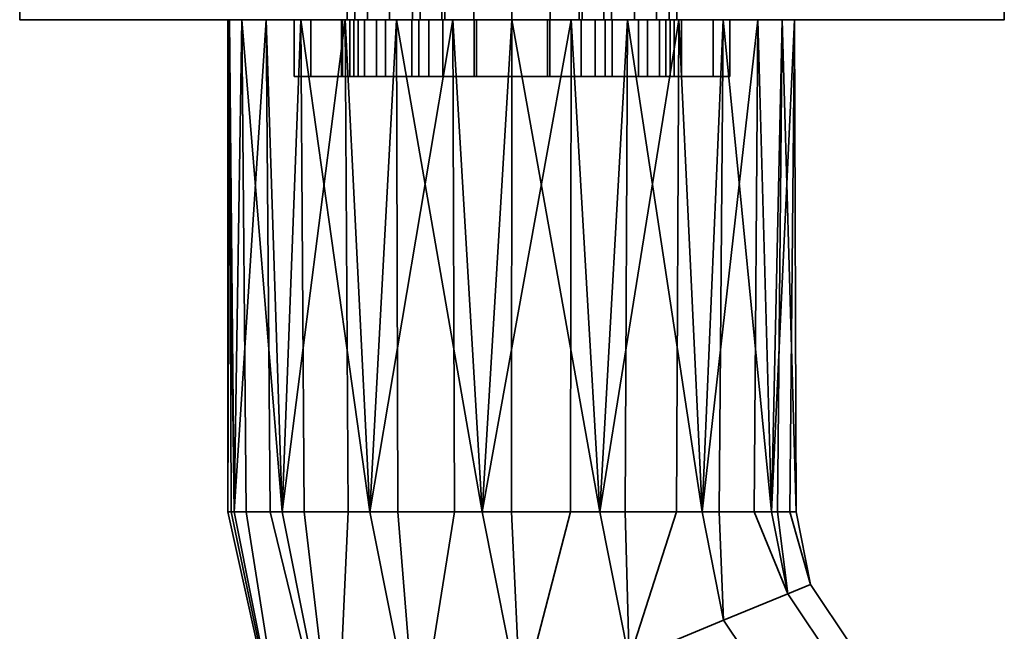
# Model space of a CAD drawing. Header units: millimetres. Extents: x -490 to 6690, y -115 to 152.
# Tile 745 of 1056: x 4066 to 4118, y -89 to -57. Entities that reach past the tile are written whole.
import ezdxf

# ---------------------------------------------------------------- set-up
doc = ezdxf.new("R2010")
doc.units = ezdxf.units.MM
doc.layers.add('152', color=253, linetype='Continuous')

# ---------------------------------------------------------------- blocks, each defined once
blk = doc.blocks.new('UG_SURFACE_259')
at = {"layer": '152', "color": 252, "linetype": 'Continuous', "lineweight": 35}
for points in [[(4083.654, -57, 1013.609), (4083.654, -60, 1013.609), (4084.85, -60, 1016.597), (4084.85, -57, 1016.597)], [(4083.654, -57, 1010.391), (4083.654, -60, 1010.391), (4083.654, -60, 1013.609), (4083.654, -57, 1013.609)], [(4084.85, -57, 1007.403), (4084.85, -60, 1007.403), (4083.654, -60, 1010.391), (4083.654, -57, 1010.391)], [(4084.85, -57, 1007.403), (4083.654, -57, 1010.391), (4083.654, -57, 1013.609), (4084.85, -57, 1016.597)], [(4084.85, -57, 1016.597), (4084.85, -60, 1016.597), (4087.072, -60, 1018.926), (4087.072, -57, 1018.926)], [(4087.072, -57, 1005.074), (4087.072, -60, 1005.074), (4084.85, -60, 1007.403), (4084.85, -57, 1007.403)], [(4087.072, -57, 1018.926), (4090, -57, 1003.739), (4087.072, -57, 1005.074), (4084.85, -57, 1007.403)], [(4084.85, -57, 1016.597), (4087.072, -57, 1018.926), (4084.85, -57, 1007.403)], [(4087.072, -57, 1018.926), (4087.072, -60, 1018.926), (4090, -60, 1020.261), (4090, -57, 1020.261)], [(4090, -57, 1003.739), (4090, -60, 1003.739), (4087.072, -60, 1005.074), (4087.072, -57, 1005.074)], [(4087.072, -57, 1018.926), (4090, -57, 1020.261), (4090, -57, 1003.739)], [(4090, -57, 1020.261), (4090, -60, 1020.261), (4090, -60, 1003.739), (4090, -57, 1003.739)], [(4084.85, -60, 1016.597), (4083.654, -60, 1013.609), (4083.654, -60, 1010.391), (4084.85, -60, 1007.403)], [(4090, -60, 1003.739), (4087.072, -60, 1018.926), (4084.85, -60, 1016.597)], [(4084.85, -60, 1007.403), (4087.072, -60, 1005.074), (4090, -60, 1003.739), (4084.85, -60, 1016.597)], [(4090, -60, 1003.739), (4090, -60, 1020.261), (4087.072, -60, 1018.926)]]:
    blk.add_3dface(points, dxfattribs=at)
blk = doc.blocks.new('UG_SURFACE_261')
at = {"layer": '152', "color": 252, "linetype": 'Continuous', "lineweight": 35}
for points in [[(4080.5, -57, 1014.5), (4083.049, -57, 1012.941), (4083, -57, 1012)], [(4080.5, -57, 1014.5), (4081.376, -57, 1018.901), (4084.206, -57, 1016.5), (4083.049, -57, 1012.941)], [(4083, -57, 1012), (4083.44, -57, 1009.219), (4080.5, -57, 993.5), (4080.5, -57, 1014.5)], [(4083.44, -57, 1009.219), (4085.312, -57, 1005.978), (4080.5, -57, 993.5)], [(4085.312, -57, 1005.978), (4088.339, -57, 1003.778), (4081.376, -57, 989.099), (4080.5, -57, 993.5)], [(4081.376, -57, 989.099), (4081.376, -60, 989.099), (4080.5, -60, 993.5), (4080.5, -57, 993.5)], [(4080.5, -57, 993.5), (4080.5, -60, 993.5), (4080.5, -60, 1014.5), (4080.5, -57, 1014.5)], [(4080.5, -57, 1014.5), (4080.5, -60, 1014.5), (4081.376, -60, 1018.901), (4081.376, -57, 1018.901)], [(4081.376, -57, 1018.901), (4083.869, -57, 1022.632), (4086.71, -57, 1019.281), (4084.206, -57, 1016.5)], [(4083.869, -57, 985.368), (4081.376, -57, 989.099), (4088.339, -57, 1003.778), (4092, -57, 1003)], [(4083.869, -57, 985.368), (4083.869, -60, 985.368), (4081.376, -60, 989.099), (4081.376, -57, 989.099)], [(4081.376, -57, 1018.901), (4081.376, -60, 1018.901), (4083.869, -60, 1022.632), (4083.869, -57, 1022.632)], [(4083, -57, 1012), (4083.049, -57, 1012.941), (4083.049, -60, 1012.941), (4083, -60, 1012)], [(4083, -60, 1012), (4083.44, -60, 1009.219), (4083.44, -57, 1009.219), (4083, -57, 1012)], [(4084.206, -57, 1016.5), (4084.206, -60, 1016.5), (4083.049, -60, 1012.941), (4083.049, -57, 1012.941)], [(4083.44, -57, 1009.219), (4083.44, -60, 1009.219), (4085.312, -60, 1005.978), (4085.312, -57, 1005.978)], [(4092, -57, 1003), (4092, -57, 982), (4087.599, -57, 982.875), (4083.869, -57, 985.368)], [(4090.129, -57, 1020.803), (4086.71, -57, 1019.281), (4083.869, -57, 1022.632), (4087.599, -57, 1025.125)], [(4087.599, -57, 982.875), (4087.599, -60, 982.875), (4083.869, -60, 985.368), (4083.869, -57, 985.368)], [(4083.869, -57, 1022.632), (4083.869, -60, 1022.632), (4087.599, -60, 1025.125), (4087.599, -57, 1025.125)], [(4086.71, -57, 1019.281), (4086.71, -60, 1019.281), (4084.206, -60, 1016.5), (4084.206, -57, 1016.5)], [(4085.312, -57, 1005.978), (4085.312, -60, 1005.978), (4088.339, -60, 1003.778), (4088.339, -57, 1003.778)], [(4090.129, -57, 1020.803), (4090.129, -60, 1020.803), (4086.71, -60, 1019.281), (4086.71, -57, 1019.281)], [(4093.871, -57, 1020.803), (4090.129, -57, 1020.803), (4087.599, -57, 1025.125), (4092, -57, 1026)], [(4092, -57, 982), (4092, -60, 982), (4087.599, -60, 982.875), (4087.599, -57, 982.875)], [(4087.599, -57, 1025.125), (4087.599, -60, 1025.125), (4092, -60, 1026), (4092, -57, 1026)], [(4088.339, -57, 1003.778), (4088.339, -60, 1003.778), (4092, -60, 1003), (4092, -57, 1003)], [(4093.871, -57, 1020.803), (4093.871, -60, 1020.803), (4090.129, -60, 1020.803), (4090.129, -57, 1020.803)], [(4092, -57, 1003), (4092, -60, 1003), (4095.661, -60, 1003.778), (4095.661, -57, 1003.778)], [(4092, -57, 1003), (4095.661, -57, 1003.778), (4102.624, -57, 989.099), (4100.132, -57, 985.368)], [(4092, -57, 1026), (4096.401, -57, 1025.125), (4093.871, -57, 1020.803)], [(4100.132, -57, 985.368), (4096.401, -57, 982.875), (4092, -57, 982), (4092, -57, 1003)], [(4096.401, -57, 982.875), (4096.401, -60, 982.875), (4092, -60, 982), (4092, -57, 982)], [(4092, -57, 1026), (4092, -60, 1026), (4096.401, -60, 1025.125), (4096.401, -57, 1025.125)], [(4097.29, -57, 1019.281), (4097.29, -60, 1019.281), (4093.871, -60, 1020.803), (4093.871, -57, 1020.803)], [(4097.29, -57, 1019.281), (4093.871, -57, 1020.803), (4096.401, -57, 1025.125), (4100.132, -57, 1022.632)], [(4095.661, -57, 1003.778), (4095.661, -60, 1003.778), (4098.688, -60, 1005.978), (4098.688, -57, 1005.978)], [(4103.5, -57, 993.5), (4102.624, -57, 989.099), (4095.661, -57, 1003.778), (4098.688, -57, 1005.978)], [(4100.132, -57, 985.368), (4100.132, -60, 985.368), (4096.401, -60, 982.875), (4096.401, -57, 982.875)], [(4096.401, -57, 1025.125), (4096.401, -60, 1025.125), (4100.132, -60, 1022.632), (4100.132, -57, 1022.632)], [(4099.794, -57, 1016.5), (4099.794, -60, 1016.5), (4097.29, -60, 1019.281), (4097.29, -57, 1019.281)], [(4099.794, -57, 1016.5), (4097.29, -57, 1019.281), (4100.132, -57, 1022.632), (4102.624, -57, 1018.901)], [(4098.688, -57, 1005.978), (4098.688, -60, 1005.978), (4100.56, -60, 1009.219), (4100.56, -57, 1009.219)], [(4103.5, -57, 993.5), (4098.688, -57, 1005.978), (4100.56, -57, 1009.219)], [(4100.951, -57, 1012.941), (4100.951, -60, 1012.941), (4099.794, -60, 1016.5), (4099.794, -57, 1016.5)], [(4102.624, -57, 1018.901), (4103.5, -57, 1014.5), (4100.951, -57, 1012.941), (4099.794, -57, 1016.5)], [(4102.624, -57, 989.099), (4102.624, -60, 989.099), (4100.132, -60, 985.368), (4100.132, -57, 985.368)], [(4100.132, -57, 1022.632), (4100.132, -60, 1022.632), (4102.624, -60, 1018.901), (4102.624, -57, 1018.901)], [(4100.56, -57, 1009.219), (4100.56, -60, 1009.219), (4100.951, -60, 1012.941), (4100.951, -57, 1012.941)], [(4100.56, -57, 1009.219), (4100.951, -57, 1012.941), (4103.5, -57, 1014.5), (4103.5, -57, 993.5)], [(4103.5, -57, 993.5), (4103.5, -60, 993.5), (4102.624, -60, 989.099), (4102.624, -57, 989.099)], [(4102.624, -57, 1018.901), (4102.624, -60, 1018.901), (4103.5, -60, 1014.5), (4103.5, -57, 1014.5)], [(4103.5, -57, 1014.5), (4103.5, -60, 1014.5), (4103.5, -60, 993.5), (4103.5, -57, 993.5)], [(4080.5, -60, 1014.5), (4080.5, -60, 993.5), (4083.44, -60, 1009.219), (4083, -60, 1012)], [(4083, -60, 1012), (4083.049, -60, 1012.941), (4080.5, -60, 1014.5)], [(4080.5, -60, 993.5), (4085.312, -60, 1005.978), (4083.44, -60, 1009.219)], [(4083.049, -60, 1012.941), (4084.206, -60, 1016.5), (4081.376, -60, 1018.901), (4080.5, -60, 1014.5)], [(4080.5, -60, 993.5), (4081.376, -60, 989.099), (4088.339, -60, 1003.778), (4085.312, -60, 1005.978)], [(4084.206, -60, 1016.5), (4086.71, -60, 1019.281), (4083.869, -60, 1022.632), (4081.376, -60, 1018.901)], [(4092, -60, 1003), (4088.339, -60, 1003.778), (4081.376, -60, 989.099), (4083.869, -60, 985.368)], [(4087.599, -60, 1025.125), (4083.869, -60, 1022.632), (4086.71, -60, 1019.281), (4090.129, -60, 1020.803)], [(4083.869, -60, 985.368), (4087.599, -60, 982.875), (4092, -60, 982), (4092, -60, 1003)], [(4092, -60, 1026), (4087.599, -60, 1025.125), (4090.129, -60, 1020.803)], [(4090.129, -60, 1020.803), (4093.871, -60, 1020.803), (4096.401, -60, 1025.125), (4092, -60, 1026)], [(4092, -60, 1003), (4092, -60, 982), (4096.401, -60, 982.875), (4100.132, -60, 985.368)], [(4100.132, -60, 985.368), (4102.624, -60, 989.099), (4095.661, -60, 1003.778), (4092, -60, 1003)], [(4093.871, -60, 1020.803), (4097.29, -60, 1019.281), (4100.132, -60, 1022.632), (4096.401, -60, 1025.125)], [(4098.688, -60, 1005.978), (4095.661, -60, 1003.778), (4102.624, -60, 989.099), (4103.5, -60, 993.5)], [(4102.624, -60, 1018.901), (4100.132, -60, 1022.632), (4097.29, -60, 1019.281), (4099.794, -60, 1016.5)], [(4100.56, -60, 1009.219), (4098.688, -60, 1005.978), (4103.5, -60, 993.5)], [(4099.794, -60, 1016.5), (4100.951, -60, 1012.941), (4103.5, -60, 1014.5), (4102.624, -60, 1018.901)], [(4103.5, -60, 993.5), (4103.5, -60, 1014.5), (4100.951, -60, 1012.941), (4100.56, -60, 1009.219)]]:
    blk.add_3dface(points, dxfattribs=at)
blk = doc.blocks.new('UG_SURFACE_263')
at = {"layer": '152', "color": 252, "linetype": 'Continuous', "lineweight": 35}
for points in [[(4094, -57, 1003.739), (4094, -60, 1003.739), (4094, -60, 1020.261), (4094, -57, 1020.261)], [(4096.928, -57, 1005.074), (4096.928, -60, 1005.074), (4094, -60, 1003.739), (4094, -57, 1003.739)], [(4094, -57, 1020.261), (4094, -60, 1020.261), (4096.928, -60, 1018.926), (4096.928, -57, 1018.926)], [(4094, -57, 1003.739), (4094, -57, 1020.261), (4096.928, -57, 1018.926), (4099.15, -57, 1016.597)], [(4099.15, -57, 1007.403), (4096.928, -57, 1005.074), (4094, -57, 1003.739), (4099.15, -57, 1016.597)], [(4099.15, -57, 1007.403), (4099.15, -60, 1007.403), (4096.928, -60, 1005.074), (4096.928, -57, 1005.074)], [(4096.928, -57, 1018.926), (4096.928, -60, 1018.926), (4099.15, -60, 1016.597), (4099.15, -57, 1016.597)], [(4100.346, -57, 1010.391), (4100.346, -60, 1010.391), (4099.15, -60, 1007.403), (4099.15, -57, 1007.403)], [(4099.15, -57, 1016.597), (4099.15, -60, 1016.597), (4100.346, -60, 1013.609), (4100.346, -57, 1013.609)], [(4099.15, -57, 1016.597), (4100.346, -57, 1013.609), (4100.346, -57, 1010.391), (4099.15, -57, 1007.403)], [(4100.346, -57, 1013.609), (4100.346, -60, 1013.609), (4100.346, -60, 1010.391), (4100.346, -57, 1010.391)], [(4094, -60, 1020.261), (4094, -60, 1003.739), (4096.928, -60, 1005.074), (4099.15, -60, 1007.403)], [(4099.15, -60, 1016.597), (4096.928, -60, 1018.926), (4094, -60, 1020.261), (4099.15, -60, 1007.403)], [(4099.15, -60, 1007.403), (4100.346, -60, 1010.391), (4100.346, -60, 1013.609), (4099.15, -60, 1016.597)]]:
    blk.add_3dface(points, dxfattribs=at)
blk = doc.blocks.new('UG_SURFACE_265')
at = {"layer": '152', "color": 254, "linetype": 'Continuous', "lineweight": 35}
for points in [[(4092, -44, 948), (4092, -57, 948), (4066, -57, 951.5), (4066, -44, 951.5)], [(4066, -44, 951.5), (4066, -57, 951.5), (4066, -57, 1186.5), (4066, -44, 1186.5)], [(4066, -44, 1186.5), (4066, -57, 1186.5), (4092, -57, 1190), (4092, -44, 1190)], [(4083.289, -44, 1011.173), (4083.289, -57, 1011.173), (4084.368, -57, 1007.721), (4084.368, -44, 1007.721)], [(4083.699, -44, 1014.767), (4083.699, -57, 1014.767), (4083.289, -57, 1011.173), (4083.289, -44, 1011.173)], [(4085.527, -44, 1017.888), (4085.527, -57, 1017.888), (4083.699, -57, 1014.767), (4083.699, -44, 1014.767)], [(4084.368, -44, 1007.721), (4084.368, -57, 1007.721), (4086.75, -57, 1005), (4086.75, -44, 1005)], [(4088.461, -44, 1020.002), (4088.461, -57, 1020.002), (4085.527, -57, 1017.888), (4085.527, -44, 1017.888)], [(4086.75, -44, 1005), (4086.75, -57, 1005), (4086.75, -57, 992.5), (4086.75, -44, 992.5)], [(4086.75, -44, 992.5), (4086.75, -57, 992.5), (4087.15, -57, 990.491), (4087.15, -44, 990.491)], [(4087.15, -44, 990.491), (4087.15, -57, 990.491), (4088.288, -57, 988.788), (4088.288, -44, 988.788)], [(4088.288, -44, 988.788), (4088.288, -57, 988.788), (4089.991, -57, 987.65), (4089.991, -44, 987.65)], [(4092, -44, 1020.75), (4092, -57, 1020.75), (4088.461, -57, 1020.002), (4088.461, -44, 1020.002)], [(4089.991, -44, 987.65), (4089.991, -57, 987.65), (4092, -57, 987.25), (4092, -44, 987.25)], [(4095.539, -44, 1020.002), (4095.539, -57, 1020.002), (4092, -57, 1020.75), (4092, -44, 1020.75)], [(4118, -44, 951.5), (4118, -57, 951.5), (4092, -57, 948), (4092, -44, 948)], [(4092, -44, 987.25), (4092, -57, 987.25), (4094.009, -57, 987.65), (4094.009, -44, 987.65)], [(4092, -44, 1190), (4092, -57, 1190), (4118, -57, 1186.5), (4118, -44, 1186.5)], [(4094.009, -44, 987.65), (4094.009, -57, 987.65), (4095.712, -57, 988.788), (4095.712, -44, 988.788)], [(4098.473, -44, 1017.888), (4098.473, -57, 1017.888), (4095.539, -57, 1020.002), (4095.539, -44, 1020.002)], [(4095.712, -44, 988.788), (4095.712, -57, 988.788), (4096.85, -57, 990.491), (4096.85, -44, 990.491)], [(4096.85, -44, 990.491), (4096.85, -57, 990.491), (4097.25, -57, 992.5), (4097.25, -44, 992.5)], [(4097.25, -44, 992.5), (4097.25, -57, 992.5), (4097.25, -57, 1005), (4097.25, -44, 1005)], [(4097.25, -44, 1005), (4097.25, -57, 1005), (4099.632, -57, 1007.721), (4099.632, -44, 1007.721)], [(4100.301, -44, 1014.767), (4100.301, -57, 1014.767), (4098.473, -57, 1017.888), (4098.473, -44, 1017.888)], [(4099.632, -44, 1007.721), (4099.632, -57, 1007.721), (4100.711, -57, 1011.173), (4100.711, -44, 1011.173)], [(4100.711, -44, 1011.173), (4100.711, -57, 1011.173), (4100.301, -57, 1014.767), (4100.301, -44, 1014.767)], [(4118, -44, 1186.5), (4118, -57, 1186.5), (4118, -57, 951.5), (4118, -44, 951.5)], [(4066, -57, 951.5), (4087.15, -57, 990.491), (4086.75, -57, 992.5)], [(4066, -57, 951.5), (4088.288, -57, 988.788), (4087.15, -57, 990.491)], [(4066, -57, 951.5), (4077.734, -57, 1099.365), (4077, -57, 1104)], [(4066, -57, 951.5), (4089.991, -57, 987.65), (4088.288, -57, 988.788)], [(4077, -57, 1104), (4077.082, -57, 1105.568), (4066, -57, 1186.5), (4066, -57, 951.5)], [(4066, -57, 951.5), (4092, -57, 948), (4092, -57, 987.25), (4089.991, -57, 987.65)], [(4092, -57, 1190), (4066, -57, 1186.5), (4088.881, -57, 1118.672)], [(4066, -57, 1186.5), (4079.01, -57, 1111.5), (4083.183, -57, 1116.135)], [(4066, -57, 951.5), (4080.853, -57, 1093.963), (4077.734, -57, 1099.365)], [(4066, -57, 951.5), (4083.289, -57, 1011.173), (4083.699, -57, 1014.767)], [(4086.75, -57, 992.5), (4086.75, -57, 1005), (4084.368, -57, 1007.721), (4066, -57, 951.5)], [(4083.183, -57, 1116.135), (4088.881, -57, 1118.672), (4066, -57, 1186.5)], [(4066, -57, 951.5), (4085.899, -57, 1090.297), (4080.853, -57, 1093.963)], [(4084.368, -57, 1007.721), (4083.289, -57, 1011.173), (4066, -57, 951.5)], [(4083.699, -57, 1014.767), (4092, -57, 1089), (4085.899, -57, 1090.297), (4066, -57, 951.5)], [(4077.082, -57, 1105.568), (4079.01, -57, 1111.5), (4066, -57, 1186.5)], [(4077, -57, 1104), (4077.734, -57, 1099.365), (4077.328, -83, 1100.881)], [(4077.082, -57, 1105.568), (4077, -57, 1104), (4077, -83, 1104)], [(4077, -83, 1104), (4077.164, -83, 1105.559), (4077.082, -57, 1105.568)], [(4077.328, -83, 1100.881), (4077, -83, 1104), (4077, -57, 1104)], [(4079.01, -57, 1111.5), (4077.082, -57, 1105.568), (4077.328, -83, 1107.119)], [(4077.082, -57, 1105.568), (4077.164, -83, 1105.559), (4077.328, -83, 1107.119)], [(4077.734, -57, 1099.365), (4077.959, -83, 1099.465), (4077.328, -83, 1100.881)], [(4077.328, -83, 1107.119), (4079.234, -83, 1111.4), (4079.01, -57, 1111.5)], [(4077.734, -57, 1099.365), (4080.853, -57, 1093.963), (4079.865, -83, 1095.183)], [(4079.865, -83, 1095.183), (4077.959, -83, 1099.465), (4077.734, -57, 1099.365)], [(4083.183, -57, 1116.135), (4079.01, -57, 1111.5), (4079.865, -83, 1112.817)], [(4079.01, -57, 1111.5), (4079.234, -83, 1111.4), (4079.865, -83, 1112.817)], [(4080.853, -57, 1093.963), (4081.017, -83, 1094.146), (4079.865, -83, 1095.183)], [(4079.865, -83, 1112.817), (4083.348, -83, 1115.953), (4083.183, -57, 1116.135)], [(4080.853, -57, 1093.963), (4085.899, -57, 1090.297), (4084.5, -83, 1091.01)], [(4084.5, -83, 1091.01), (4081.017, -83, 1094.146), (4080.853, -57, 1093.963)], [(4088.881, -57, 1118.672), (4083.183, -57, 1116.135), (4084.5, -83, 1116.99)], [(4083.183, -57, 1116.135), (4083.348, -83, 1115.953), (4084.5, -83, 1116.99)], [(4092, -57, 1089), (4083.699, -57, 1014.767), (4085.527, -57, 1017.888)], [(4085.899, -57, 1090.297), (4085.975, -83, 1090.53), (4084.5, -83, 1091.01)], [(4084.5, -83, 1116.99), (4088.957, -83, 1118.439), (4088.881, -57, 1118.672)], [(4092, -57, 1089), (4085.527, -57, 1017.888), (4088.461, -57, 1020.002)], [(4085.899, -57, 1090.297), (4092, -57, 1089), (4090.432, -83, 1089.082)], [(4090.432, -83, 1089.082), (4085.975, -83, 1090.53), (4085.899, -57, 1090.297)], [(4088.461, -57, 1020.002), (4092, -57, 1020.75), (4092, -57, 1089)], [(4095.119, -57, 1118.672), (4088.881, -57, 1118.672), (4090.432, -83, 1118.918)], [(4088.881, -57, 1118.672), (4088.957, -83, 1118.439), (4090.432, -83, 1118.918)], [(4088.881, -57, 1118.672), (4095.119, -57, 1118.672), (4118, -57, 1186.5), (4092, -57, 1190)], [(4092, -57, 1089), (4091.974, -83, 1089.244), (4090.432, -83, 1089.082)], [(4090.432, -83, 1118.918), (4095.093, -83, 1118.428), (4095.119, -57, 1118.672)], [(4096.635, -83, 1089.734), (4091.974, -83, 1089.244), (4092, -57, 1089)], [(4092, -57, 1089), (4098.101, -57, 1090.297), (4096.635, -83, 1089.734)], [(4098.101, -57, 1090.297), (4092, -57, 1089), (4092, -57, 1020.75), (4095.539, -57, 1020.002)], [(4094.009, -57, 987.65), (4092, -57, 987.25), (4092, -57, 948), (4118, -57, 951.5)], [(4095.712, -57, 988.788), (4094.009, -57, 987.65), (4118, -57, 951.5)], [(4095.119, -57, 1118.672), (4095.093, -83, 1118.428), (4096.635, -83, 1118.266)], [(4100.817, -57, 1116.135), (4095.119, -57, 1118.672), (4096.635, -83, 1118.266)], [(4118, -57, 1186.5), (4095.119, -57, 1118.672), (4100.817, -57, 1116.135)], [(4098.101, -57, 1090.297), (4095.539, -57, 1020.002), (4098.473, -57, 1017.888)], [(4096.85, -57, 990.491), (4095.712, -57, 988.788), (4118, -57, 951.5)], [(4098.101, -57, 1090.297), (4097.978, -83, 1090.51), (4096.635, -83, 1089.734)], [(4096.635, -83, 1118.266), (4100.694, -83, 1115.923), (4100.817, -57, 1116.135)], [(4097.25, -57, 992.5), (4096.85, -57, 990.491), (4118, -57, 951.5)], [(4118, -57, 951.5), (4099.632, -57, 1007.721), (4097.25, -57, 1005), (4097.25, -57, 992.5)], [(4102.037, -83, 1092.853), (4097.978, -83, 1090.51), (4098.101, -57, 1090.297)], [(4098.101, -57, 1090.297), (4103.147, -57, 1093.963), (4102.037, -83, 1092.853)], [(4118, -57, 951.5), (4098.101, -57, 1090.297), (4100.301, -57, 1014.767), (4100.711, -57, 1011.173)], [(4098.473, -57, 1017.888), (4100.301, -57, 1014.767), (4098.101, -57, 1090.297)], [(4103.147, -57, 1093.963), (4098.101, -57, 1090.297), (4118, -57, 951.5)], [(4100.711, -57, 1011.173), (4099.632, -57, 1007.721), (4118, -57, 951.5)], [(4100.817, -57, 1116.135), (4100.694, -83, 1115.923), (4102.037, -83, 1115.147)], [(4104.99, -57, 1111.5), (4100.817, -57, 1116.135), (4102.037, -83, 1115.147)], [(4100.817, -57, 1116.135), (4104.99, -57, 1111.5), (4118, -57, 1186.5)], [(4103.147, -57, 1093.963), (4102.949, -83, 1094.107), (4102.037, -83, 1092.853)], [(4102.037, -83, 1115.147), (4104.792, -83, 1111.356), (4104.99, -57, 1111.5)], [(4105.703, -83, 1097.899), (4102.949, -83, 1094.107), (4103.147, -57, 1093.963)], [(4103.147, -57, 1093.963), (4106.266, -57, 1099.365), (4105.703, -83, 1097.899)], [(4118, -57, 951.5), (4106.266, -57, 1099.365), (4103.147, -57, 1093.963)], [(4104.99, -57, 1111.5), (4104.792, -83, 1111.356), (4105.703, -83, 1110.101)], [(4106.918, -57, 1105.568), (4104.99, -57, 1111.5), (4105.703, -83, 1110.101)], [(4118, -57, 1186.5), (4104.99, -57, 1111.5), (4106.918, -57, 1105.568)], [(4106.266, -57, 1099.365), (4106.026, -83, 1099.416), (4105.703, -83, 1097.899)], [(4105.703, -83, 1110.101), (4106.678, -83, 1105.517), (4106.918, -57, 1105.568)], [(4107, -83, 1104), (4106.026, -83, 1099.416), (4106.266, -57, 1099.365)], [(4106.266, -57, 1099.365), (4106.918, -57, 1105.568), (4107, -83, 1104)], [(4106.918, -57, 1105.568), (4106.266, -57, 1099.365), (4118, -57, 951.5), (4118, -57, 1186.5)], [(4106.918, -57, 1105.568), (4106.678, -83, 1105.517), (4107, -83, 1104)], [(4080.348, -98.182, 1100.881), (4080.348, -98.182, 1107.119), (4077, -83, 1104)], [(4080.348, -98.182, 1107.119), (4077.164, -83, 1105.559), (4077, -83, 1104)], [(4077, -83, 1104), (4077.328, -83, 1100.881), (4080.348, -98.182, 1100.881)], [(4080.348, -98.182, 1107.119), (4077.328, -83, 1107.119), (4077.164, -83, 1105.559)], [(4080.348, -98.182, 1100.881), (4077.328, -83, 1100.881), (4077.959, -83, 1099.465)], [(4079.234, -83, 1111.4), (4077.328, -83, 1107.119), (4080.348, -98.182, 1107.119), (4082.692, -97.211, 1112.817)], [(4077.959, -83, 1099.465), (4079.865, -83, 1095.183), (4082.692, -97.211, 1095.183), (4080.348, -98.182, 1100.881)], [(4082.692, -97.211, 1112.817), (4079.865, -83, 1112.817), (4079.234, -83, 1111.4)], [(4082.692, -97.211, 1095.183), (4079.865, -83, 1095.183), (4081.017, -83, 1094.146)], [(4083.348, -83, 1115.953), (4079.865, -83, 1112.817), (4082.692, -97.211, 1112.817)], [(4081.017, -83, 1094.146), (4084.5, -83, 1091.01), (4086.974, -95.437, 1091.01), (4082.692, -97.211, 1095.183)], [(4082.692, -97.211, 1112.817), (4086.974, -95.437, 1116.99), (4084.5, -83, 1116.99), (4083.348, -83, 1115.953)], [(4086.974, -95.437, 1091.01), (4084.5, -83, 1091.01), (4085.975, -83, 1090.53)], [(4088.957, -83, 1118.439), (4084.5, -83, 1116.99), (4086.974, -95.437, 1116.99)], [(4085.975, -83, 1090.53), (4090.432, -83, 1089.082), (4092.454, -93.167, 1089.082), (4086.974, -95.437, 1091.01)], [(4086.974, -95.437, 1116.99), (4092.454, -93.167, 1118.918), (4090.432, -83, 1118.918), (4088.957, -83, 1118.439)], [(4092.454, -93.167, 1089.082), (4090.432, -83, 1089.082), (4091.974, -83, 1089.244)], [(4095.093, -83, 1118.428), (4090.432, -83, 1118.918), (4092.454, -93.167, 1118.918)], [(4091.974, -83, 1089.244), (4096.635, -83, 1089.734), (4098.186, -90.793, 1089.734), (4092.454, -93.167, 1089.082)], [(4092.454, -93.167, 1118.918), (4098.186, -90.793, 1118.266), (4096.635, -83, 1118.266), (4095.093, -83, 1118.428)], [(4098.186, -90.793, 1089.734), (4096.635, -83, 1089.734), (4097.978, -83, 1090.51)], [(4100.694, -83, 1115.923), (4096.635, -83, 1118.266), (4098.186, -90.793, 1118.266)], [(4097.978, -83, 1090.51), (4102.037, -83, 1092.853), (4103.176, -88.726, 1092.853), (4098.186, -90.793, 1089.734)], [(4098.186, -90.793, 1118.266), (4103.176, -88.726, 1115.147), (4102.037, -83, 1115.147), (4100.694, -83, 1115.923)], [(4103.176, -88.726, 1092.853), (4102.037, -83, 1092.853), (4102.949, -83, 1094.107)], [(4104.792, -83, 1111.356), (4102.037, -83, 1115.147), (4103.176, -88.726, 1115.147), (4106.563, -87.323, 1110.101)], [(4102.949, -83, 1094.107), (4105.703, -83, 1097.899), (4106.563, -87.323, 1097.899), (4103.176, -88.726, 1092.853)], [(4106.563, -87.323, 1110.101), (4105.703, -83, 1110.101), (4104.792, -83, 1111.356)], [(4106.563, -87.323, 1097.899), (4105.703, -83, 1097.899), (4106.026, -83, 1099.416)], [(4106.678, -83, 1105.517), (4105.703, -83, 1110.101), (4106.563, -87.323, 1110.101), (4107.761, -86.827, 1104)], [(4106.026, -83, 1099.416), (4107, -83, 1104), (4107.761, -86.827, 1104), (4106.563, -87.323, 1097.899)], [(4107.761, -86.827, 1104), (4107, -83, 1104), (4106.678, -83, 1105.517)], [(4107.761, -86.827, 1104), (4109.929, -90.071, 1104), (4109.012, -90.988, 1097.899), (4106.563, -87.323, 1097.899)], [(4106.563, -87.323, 1110.101), (4109.012, -90.988, 1110.101), (4109.929, -90.071, 1104), (4107.761, -86.827, 1104)], [(4106.563, -87.323, 1097.899), (4109.012, -90.988, 1097.899), (4106.42, -93.58, 1092.853), (4103.176, -88.726, 1092.853)], [(4103.176, -88.726, 1115.147), (4106.42, -93.58, 1115.147), (4109.012, -90.988, 1110.101), (4106.563, -87.323, 1110.101)], [(4103.176, -88.726, 1092.853), (4106.42, -93.58, 1092.853), (4102.6, -97.4, 1089.734), (4098.186, -90.793, 1089.734)], [(4098.186, -90.793, 1118.266), (4102.6, -97.4, 1118.266), (4106.42, -93.58, 1115.147), (4103.176, -88.726, 1115.147)]]:
    blk.add_3dface(points, dxfattribs=at)

msp = doc.modelspace()

# ---------------------------------------------------------------- linework, layer by layer
at = {"layer": '152', "linetype": 'Continuous', "lineweight": -3}
for p, q in [((4080.5, -60, 1014.5), (4080.5, -57, 1014.5)), ((4080.5, -60, 993.5), (4080.5, -57, 993.5)), ((4090, -57, 1020.261), (4090, -60, 1020.261)), ((4090, -60, 1003.739), (4090, -57, 1003.739)), ((4094, -57, 1020.261), (4094, -60, 1020.261)), ((4094, -60, 1003.739), (4094, -57, 1003.739)), ((4103.5, -60, 1014.5), (4103.5, -57, 1014.5)), ((4103.5, -60, 993.5), (4103.5, -57, 993.5)), ((4080.5, -60, 993.5), (4080.5, -60, 1014.5)), ((4090, -60, 1020.261), (4090, -60, 1003.739)), ((4094, -60, 1003.739), (4094, -60, 1020.261)), ((4103.5, -60, 1014.5), (4103.5, -60, 993.5))]:
    msp.add_line(p, q, dxfattribs=at)
at = {"layer": '152', "linetype": 'Continuous', "lineweight": -3, "extrusion": (0, -1, 0)}
for centre, radius in [((4092, 1012, 60), 9), ((4092, 1104, 83), 15)]:
    msp.add_circle(centre, radius, dxfattribs=at)
at = {"layer": '152', "linetype": 'Continuous', "lineweight": -3, "extrusion": (0, 1, 0)}
for centre, radius, start, end in [((-4092, 993.5, -60), 11.5, 180, 0), ((-4092, 1014.5, -60), 11.5, 360, 180), ((-4092, 1012, -60), 8.5, 283.609, 76.391), ((-4092, 1012, -60), 8.5, 103.609, 256.391)]:
    msp.add_arc(centre, radius, start, end, dxfattribs=at)

# ---------------------------------------------------------------- block references
at = {"layer": '152', "linetype": 'Continuous', "lineweight": -3}
for name in ['UG_SURFACE_265', 'UG_SURFACE_261', 'UG_SURFACE_259', 'UG_SURFACE_263']:
    msp.add_blockref(name, (0, 0), dxfattribs=at)

doc.saveas('drawing.dxf')
